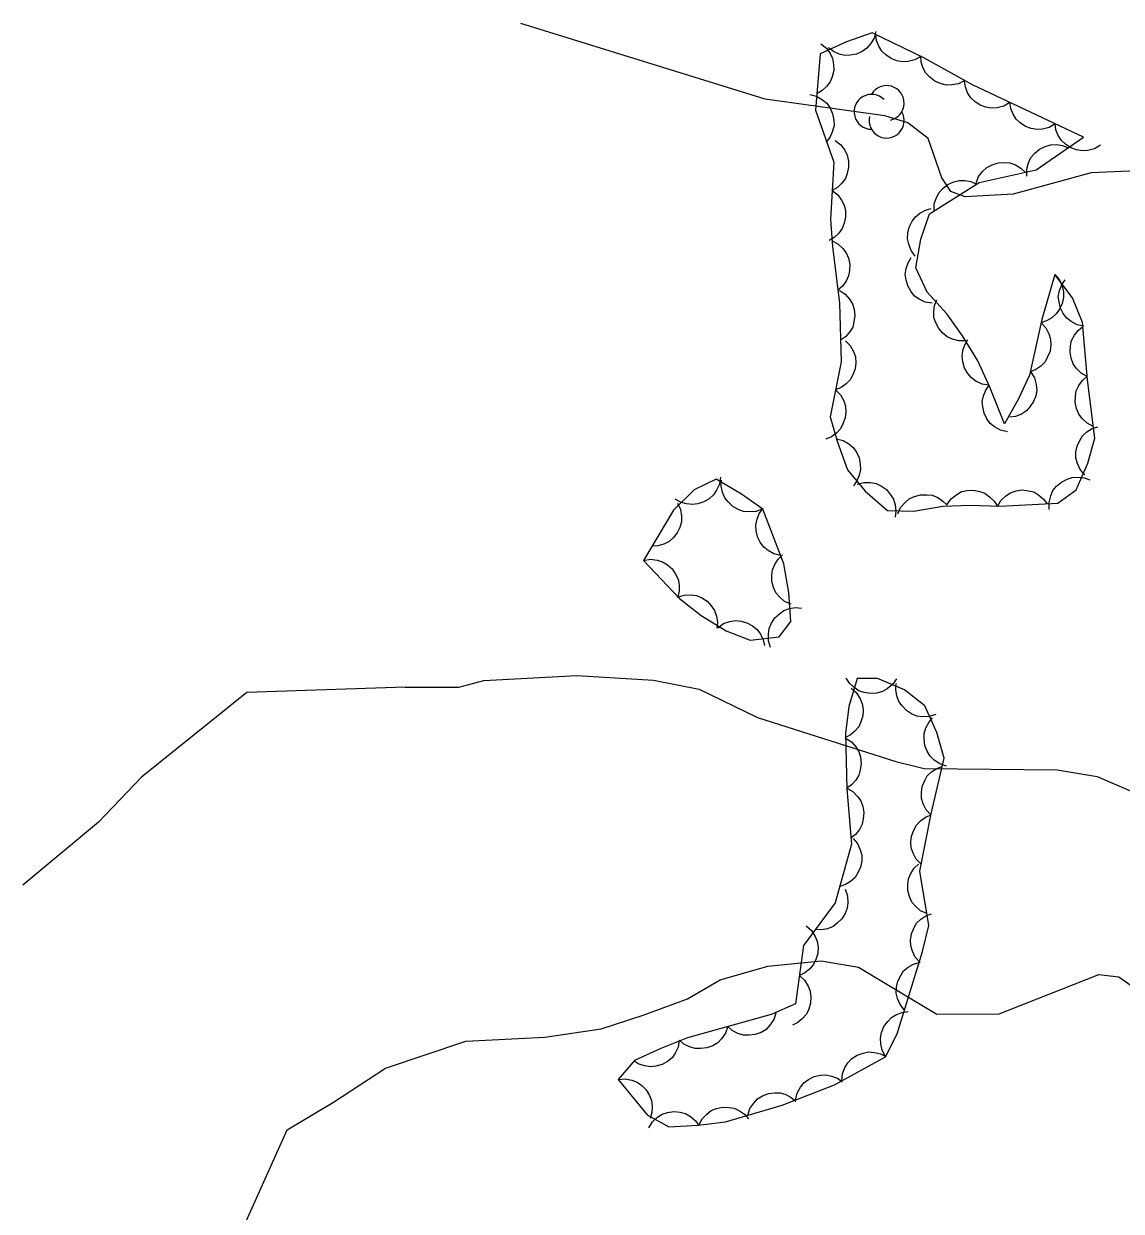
# Model space of a CAD drawing. Extents: x 336540 to 340074, y 5572036 to 5573747.
# Drawn here: x 336768.7 to 336834.4, y 5572885.3 to 5572956.3 of the extents above; entities that cross this region are included whole.
import ezdxf

# ---------------------------------------------------------------- set-up
doc = ezdxf.new("R2010")
doc.units = 0
doc.layers.add('Niveau 2', color=7, linetype='Continuous')
doc.layers.add('Niveau 44', color=7, linetype='Continuous')

msp = doc.modelspace()

# ---------------------------------------------------------------- linework, layer by layer
at = {"layer": 'Niveau 2'}
for points in [[(336813.05, 5572951.83), (336798.42, 5572956.35)], [(336835.75, 5572947.56), (336832.55, 5572947.41), (336827.89, 5572946.13), (336825.01, 5572945.98), (336824.15, 5572946.29), (336823.61, 5572947.11), (336822.8, 5572949.46), (336821.58, 5572950.4), (336820.21, 5572950.83), (336813.05, 5572951.83)], [(336791.5, 5572916.63), (336782.04, 5572916.31), (336775.73, 5572911.24), (336773.15, 5572908.55), (336768.62, 5572904.77)], [(336791.5, 5572916.63), (336794.72, 5572916.62), (336796.22, 5572917.03), (336801.78, 5572917.32), (336806.37, 5572917.05), (336809.1, 5572916.51), (336812.58, 5572914.82), (336820.86, 5572912.19), (336822.56, 5572911.76), (336830.53, 5572911.68), (336832.91, 5572911.29), (336835.68, 5572910.08), (336840.8, 5572909.14), (336846.67, 5572907.08), (336848.72, 5572906.85), (336851.65, 5572905.81), (336854.55, 5572904.94), (336861.91, 5572903.64), (336869.85, 5572904.03), (336876.45, 5572900.82), (336879, 5572900.26), (336889.69, 5572899.97), (336892.58, 5572899.26), (336901.05, 5572895.97)], [(336780.95, 5572882.35), (336784.44, 5572890.14), (336787.22, 5572891.8), (336790.32, 5572893.83), (336795.14, 5572895.45), (336799.87, 5572895.69), (336803.24, 5572896.19), (336805.74, 5572897), (336808.4, 5572897.98), (336810.35, 5572899.11), (336813.21, 5572899.94), (336816.39, 5572900.26), (336818.63, 5572899.87), (336823.32, 5572897.05), (336827.05, 5572897.08), (336833.02, 5572899.43), (336834.22, 5572899.3), (336835.08, 5572898.68)]]:
    msp.add_lwpolyline(points, dxfattribs=at)
at = {"layer": 'Niveau 44'}
for points in [[(336830.39, 5572941.32), (336829.6, 5572938.63), (336828.86, 5572935.3), (336828.2, 5572933.89), (336827.36, 5572932.38), (336826.5, 5572934.58), (336825.77, 5572936.16), (336824.85, 5572937.65), (336823.91, 5572938.97), (336822.74, 5572940.27), (336822.07, 5572941.72), (336822.37, 5572943.44), (336822.88, 5572944.96), (336825.85, 5572946.84), (336829.26, 5572947.6), (336832.1, 5572949.54), (336825.46, 5572952.67), (336822.54, 5572954.29), (336819.46, 5572955.8), (336817.91, 5572955.26), (336816.33, 5572954.54), (336816.05, 5572951.17), (336817.16, 5572948.05), (336816.95, 5572944.62), (336817.07, 5572943), (336817.5, 5572939.62), (336817.6, 5572936.11), (336816.94, 5572932.8), (336817.38, 5572931.29), (336817.98, 5572929.64), (336819.04, 5572928.35), (336820.36, 5572927.21), (336821.94, 5572927.17), (336823.67, 5572927.47), (336825.33, 5572927.53), (336827.08, 5572927.46), (336830.56, 5572927.64), (336831.65, 5572928.43), (336832.36, 5572930.03), (336832.77, 5572931.53), (336832.33, 5572935.02), (336832.03, 5572938.46), (336831.43, 5572939.93), (336830.39, 5572941.32)], [(336819.67, 5572955.87), (336819.57, 5572955.47), (336819.35, 5572955.13), (336819.14, 5572954.87), (336818.85, 5572954.67), (336818.52, 5572954.52), (336818.14, 5572954.46), (336817.81, 5572954.44), (336817.47, 5572954.52), (336817.13, 5572954.67), (336816.84, 5572954.89)], [(336816.38, 5572955.14), (336816.71, 5572954.88), (336816.93, 5572954.55), (336817.08, 5572954.25), (336817.14, 5572953.9), (336817.15, 5572953.53), (336817.05, 5572953.16), (336816.94, 5572952.86), (336816.72, 5572952.58), (336816.45, 5572952.33), (336816.13, 5572952.15)], [(336822.36, 5572954.38), (336822, 5572954.17), (336821.6, 5572954.08), (336821.27, 5572954.05), (336820.93, 5572954.12), (336820.58, 5572954.25), (336820.27, 5572954.48), (336820.03, 5572954.69), (336819.85, 5572955), (336819.71, 5572955.34), (336819.66, 5572955.7)], [(336824.99, 5572952.93), (336824.61, 5572952.74), (336824.21, 5572952.67), (336823.88, 5572952.66), (336823.54, 5572952.75), (336823.2, 5572952.9), (336822.91, 5572953.14), (336822.67, 5572953.37), (336822.51, 5572953.68), (336822.39, 5572954.03), (336822.36, 5572954.39)], [(336827.68, 5572951.62), (336827.32, 5572951.41), (336826.93, 5572951.31), (336826.6, 5572951.28), (336826.25, 5572951.34), (336825.91, 5572951.47), (336825.59, 5572951.69), (336825.35, 5572951.9), (336825.16, 5572952.2), (336825.03, 5572952.55), (336824.97, 5572952.9)], [(336815.72, 5572952.1), (336816.12, 5572952), (336816.47, 5572951.78), (336816.73, 5572951.58), (336816.93, 5572951.29), (336817.08, 5572950.95), (336817.15, 5572950.57), (336817.17, 5572950.25), (336817.08, 5572949.9), (336816.94, 5572949.56), (336816.72, 5572949.27)], [(336830.4, 5572950.34), (336830.04, 5572950.13), (336829.64, 5572950.03), (336829.31, 5572950), (336828.97, 5572950.06), (336828.62, 5572950.19), (336828.31, 5572950.41), (336828.06, 5572950.62), (336827.88, 5572950.92), (336827.74, 5572951.27), (336827.68, 5572951.62)], [(336833.11, 5572949.06), (336832.75, 5572948.85), (336832.36, 5572948.75), (336832.03, 5572948.72), (336831.68, 5572948.78), (336831.34, 5572948.91), (336831.02, 5572949.13), (336830.77, 5572949.34), (336830.59, 5572949.64), (336830.45, 5572949.99), (336830.4, 5572950.34)], [(336817.24, 5572949.35), (336817.57, 5572949.09), (336817.81, 5572948.76), (336817.96, 5572948.47), (336818.03, 5572948.12), (336818.04, 5572947.75), (336817.95, 5572947.38), (336817.85, 5572947.07), (336817.63, 5572946.79), (336817.37, 5572946.54), (336817.06, 5572946.35)], [(336828.7, 5572947.22), (336828.7, 5572947.64), (336828.81, 5572948.02), (336828.95, 5572948.33), (336829.18, 5572948.59), (336829.47, 5572948.83), (336829.81, 5572948.99), (336830.12, 5572949.09), (336830.48, 5572949.1), (336830.84, 5572949.04), (336831.18, 5572948.91)], [(336825.67, 5572946.8), (336825.82, 5572947.19), (336826.08, 5572947.51), (336826.31, 5572947.74), (336826.63, 5572947.9), (336826.98, 5572948.01), (336827.36, 5572948.03), (336827.69, 5572948.01), (336828.02, 5572947.89), (336828.34, 5572947.7), (336828.6, 5572947.45)], [(336823.16, 5572945.14), (336823.17, 5572945.55), (336823.3, 5572945.94), (336823.45, 5572946.24), (336823.69, 5572946.49), (336823.98, 5572946.72), (336824.34, 5572946.87), (336824.65, 5572946.96), (336825, 5572946.95), (336825.36, 5572946.89), (336825.69, 5572946.74)], [(336817.06, 5572946.35), (336817.39, 5572946.1), (336817.62, 5572945.77), (336817.78, 5572945.47), (336817.85, 5572945.13), (336817.86, 5572944.76), (336817.77, 5572944.39), (336817.66, 5572944.08), (336817.45, 5572943.8), (336817.18, 5572943.54), (336816.87, 5572943.36)], [(336822.03, 5572942.43), (336821.78, 5572942.76), (336821.64, 5572943.14), (336821.56, 5572943.46), (336821.58, 5572943.82), (336821.67, 5572944.17), (336821.85, 5572944.51), (336822.04, 5572944.78), (336822.31, 5572945), (336822.64, 5572945.18), (336822.99, 5572945.27)], [(336817.02, 5572943.36), (336817.4, 5572943.17), (336817.69, 5572942.89), (336817.9, 5572942.63), (336818.03, 5572942.3), (336818.11, 5572941.94), (336818.09, 5572941.56), (336818.04, 5572941.24), (336817.89, 5572940.92), (336817.67, 5572940.62), (336817.4, 5572940.38)], [(336823.04, 5572939.61), (336822.63, 5572939.68), (336822.27, 5572939.86), (336821.99, 5572940.04), (336821.77, 5572940.32), (336821.58, 5572940.64), (336821.48, 5572941.01), (336821.43, 5572941.33), (336821.48, 5572941.68), (336821.6, 5572942.03), (336821.78, 5572942.34)], [(336830.39, 5572941.32), (336830.66, 5572941), (336830.81, 5572940.62), (336830.9, 5572940.3), (336830.89, 5572939.95), (336830.82, 5572939.59), (336830.65, 5572939.25), (336830.47, 5572938.97), (336830.21, 5572938.74), (336829.89, 5572938.55), (336829.54, 5572938.44)], [(336832.12, 5572938.23), (336831.72, 5572938.31), (336831.36, 5572938.51), (336831.09, 5572938.71), (336830.88, 5572938.99), (336830.71, 5572939.31), (336830.63, 5572939.69), (336830.59, 5572940.01), (336830.66, 5572940.36), (336830.79, 5572940.71), (336830.99, 5572941)], [(336817.48, 5572940.39), (336817.83, 5572940.16), (336818.1, 5572939.85), (336818.28, 5572939.58), (336818.38, 5572939.24), (336818.42, 5572938.87), (336818.36, 5572938.49), (336818.29, 5572938.18), (336818.1, 5572937.88), (336817.86, 5572937.6), (336817.56, 5572937.39)], [(336825.05, 5572937.36), (336824.64, 5572937.35), (336824.25, 5572937.46), (336823.94, 5572937.59), (336823.67, 5572937.82), (336823.43, 5572938.1), (336823.26, 5572938.44), (336823.15, 5572938.75), (336823.14, 5572939.1), (336823.19, 5572939.47), (336823.31, 5572939.81)], [(336829.56, 5572938.44), (336829.84, 5572938.13), (336830.03, 5572937.77), (336830.13, 5572937.46), (336830.15, 5572937.11), (336830.1, 5572936.74), (336829.95, 5572936.39), (336829.8, 5572936.1), (336829.55, 5572935.85), (336829.24, 5572935.64), (336828.91, 5572935.51)], [(336832.31, 5572935.22), (336831.95, 5572935.42), (336831.66, 5572935.72), (336831.47, 5572935.98), (336831.35, 5572936.31), (336831.29, 5572936.68), (336831.32, 5572937.06), (336831.38, 5572937.38), (336831.55, 5572937.69), (336831.77, 5572937.98), (336832.05, 5572938.21)], [(336817.85, 5572937.36), (336818.14, 5572937.07), (336818.33, 5572936.71), (336818.45, 5572936.4), (336818.47, 5572936.05), (336818.43, 5572935.68), (336818.29, 5572935.32), (336818.14, 5572935.03), (336817.9, 5572934.78), (336817.6, 5572934.56), (336817.26, 5572934.42)], [(336826.44, 5572934.71), (336826.03, 5572934.77), (336825.66, 5572934.95), (336825.39, 5572935.14), (336825.17, 5572935.41), (336824.98, 5572935.73), (336824.88, 5572936.1), (336824.83, 5572936.42), (336824.88, 5572936.77), (336825, 5572937.12), (336825.18, 5572937.43)], [(336828.95, 5572935.49), (336829.17, 5572935.14), (336829.26, 5572934.74), (336829.3, 5572934.41), (336829.24, 5572934.07), (336829.11, 5572933.72), (336828.89, 5572933.4), (336828.68, 5572933.16), (336828.38, 5572932.97), (336828.03, 5572932.83), (336827.68, 5572932.78)], [(336832.68, 5572932.24), (336832.31, 5572932.43), (336832.01, 5572932.71), (336831.81, 5572932.97), (336831.68, 5572933.3), (336831.6, 5572933.66), (336831.61, 5572934.04), (336831.66, 5572934.37), (336831.82, 5572934.68), (336832.03, 5572934.98), (336832.3, 5572935.22)], [(336817.26, 5572934.42), (336817.56, 5572934.12), (336817.75, 5572933.76), (336817.86, 5572933.45), (336817.88, 5572933.1), (336817.84, 5572932.74), (336817.7, 5572932.38), (336817.56, 5572932.09), (336817.31, 5572931.84), (336817.01, 5572931.62), (336816.68, 5572931.48)], [(336827.54, 5572931.91), (336827.13, 5572932.01), (336826.78, 5572932.21), (336826.52, 5572932.41), (336826.31, 5572932.69), (336826.15, 5572933.02), (336826.07, 5572933.4), (336826.04, 5572933.72), (336826.11, 5572934.07), (336826.25, 5572934.41), (336826.45, 5572934.71)], [(336832.17, 5572929.33), (336831.9, 5572929.65), (336831.73, 5572930.02), (336831.64, 5572930.34), (336831.64, 5572930.69), (336831.71, 5572931.05), (336831.87, 5572931.4), (336832.04, 5572931.68), (336832.3, 5572931.91), (336832.62, 5572932.11), (336832.96, 5572932.22)], [(336817.3, 5572931.5), (336817.71, 5572931.4), (336818.06, 5572931.19), (336818.31, 5572930.98), (336818.52, 5572930.7), (336818.67, 5572930.36), (336818.74, 5572929.98), (336818.76, 5572929.66), (336818.68, 5572929.32), (336818.54, 5572928.97), (336818.33, 5572928.68)], [(336805.77, 5572924.22), (336807.92, 5572921.93), (336809.21, 5572920.91), (336810.71, 5572920), (336812.15, 5572919.45), (336813.88, 5572919.65), (336814.59, 5572920.55), (336814.47, 5572922.3), (336814.17, 5572924.01), (336812.91, 5572927.29), (336811.63, 5572928.18), (336810.12, 5572929.07), (336808.79, 5572928.43), (336807.56, 5572927.23), (336805.77, 5572924.22)], [(336810.38, 5572929.19), (336810.32, 5572928.78), (336810.14, 5572928.41), (336809.96, 5572928.14), (336809.7, 5572927.91), (336809.38, 5572927.72), (336809.01, 5572927.61), (336808.69, 5572927.56), (336808.34, 5572927.6), (336807.98, 5572927.71), (336807.67, 5572927.89)], [(336812.89, 5572927.31), (336812.5, 5572927.15), (336812.09, 5572927.12), (336811.76, 5572927.14), (336811.43, 5572927.26), (336811.11, 5572927.45), (336810.84, 5572927.72), (336810.63, 5572927.97), (336810.5, 5572928.3), (336810.42, 5572928.66), (336810.43, 5572929.02)], [(336818.55, 5572928.78), (336818.95, 5572928.88), (336819.36, 5572928.87), (336819.68, 5572928.82), (336820, 5572928.66), (336820.3, 5572928.45), (336820.54, 5572928.15), (336820.72, 5572927.88), (336820.82, 5572927.54), (336820.86, 5572927.17), (336820.82, 5572926.81)], [(336830.05, 5572927.27), (336830.04, 5572927.69), (336830.14, 5572928.08), (336830.27, 5572928.39), (336830.49, 5572928.66), (336830.77, 5572928.9), (336831.12, 5572929.07), (336831.42, 5572929.18), (336831.77, 5572929.2), (336832.14, 5572929.15), (336832.48, 5572929.03)], [(336820.98, 5572927), (336821.15, 5572927.38), (336821.42, 5572927.69), (336821.67, 5572927.91), (336821.99, 5572928.05), (336822.34, 5572928.15), (336822.73, 5572928.15), (336823.05, 5572928.12), (336823.37, 5572927.98), (336823.68, 5572927.77), (336823.93, 5572927.52)], [(336823.94, 5572927.59), (336824.19, 5572927.92), (336824.51, 5572928.17), (336824.8, 5572928.33), (336825.14, 5572928.4), (336825.51, 5572928.42), (336825.89, 5572928.34), (336826.2, 5572928.24), (336826.48, 5572928.03), (336826.75, 5572927.77), (336826.94, 5572927.47)], [(336826.94, 5572927.45), (336827.15, 5572927.81), (336827.45, 5572928.08), (336827.73, 5572928.27), (336828.06, 5572928.38), (336828.43, 5572928.43), (336828.81, 5572928.38), (336829.13, 5572928.31), (336829.43, 5572928.13), (336829.71, 5572927.89), (336829.93, 5572927.61)], [(336807.81, 5572927.64), (336807.98, 5572927.26), (336808.04, 5572926.86), (336808.05, 5572926.53), (336807.95, 5572926.19), (336807.79, 5572925.86), (336807.54, 5572925.57), (336807.3, 5572925.34), (336806.99, 5572925.19), (336806.63, 5572925.08), (336806.27, 5572925.06)], [(336813.98, 5572924.51), (336813.57, 5572924.61), (336813.22, 5572924.81), (336812.96, 5572925.01), (336812.75, 5572925.3), (336812.59, 5572925.63), (336812.51, 5572926.01), (336812.48, 5572926.33), (336812.56, 5572926.68), (336812.69, 5572927.02), (336812.9, 5572927.31)], [(336814.6, 5572921.59), (336814.21, 5572921.76), (336813.91, 5572922.03), (336813.69, 5572922.27), (336813.54, 5572922.59), (336813.45, 5572922.95), (336813.44, 5572923.33), (336813.48, 5572923.66), (336813.62, 5572923.98), (336813.82, 5572924.29), (336814.08, 5572924.54)], [(336805.77, 5572924.22), (336806.18, 5572924.29), (336806.59, 5572924.23), (336806.9, 5572924.14), (336807.2, 5572923.96), (336807.48, 5572923.71), (336807.69, 5572923.39), (336807.84, 5572923.1), (336807.9, 5572922.75), (336807.9, 5572922.38), (336807.82, 5572922.03)], [(336807.81, 5572922.02), (336808.21, 5572922.14), (336808.61, 5572922.15), (336808.94, 5572922.11), (336809.26, 5572921.97), (336809.57, 5572921.77), (336809.83, 5572921.48), (336810.02, 5572921.22), (336810.13, 5572920.88), (336810.19, 5572920.52), (336810.16, 5572920.16)], [(336813.37, 5572919), (336813.24, 5572919.4), (336813.24, 5572919.81), (336813.28, 5572920.14), (336813.42, 5572920.46), (336813.62, 5572920.77), (336813.9, 5572921.02), (336814.17, 5572921.22), (336814.5, 5572921.33), (336814.87, 5572921.39), (336815.23, 5572921.36)], [(336810.21, 5572920.19), (336810.55, 5572920.43), (336810.93, 5572920.56), (336811.26, 5572920.62), (336811.61, 5572920.58), (336811.96, 5572920.48), (336812.29, 5572920.29), (336812.56, 5572920.09), (336812.76, 5572919.81), (336812.93, 5572919.47), (336813.01, 5572919.12)], [(336804.26, 5572893.14), (336805.99, 5572891.04), (336807.29, 5572890.32), (336809.04, 5572890.41), (336810.68, 5572890.62), (336814.06, 5572891.61), (336817.19, 5572892.83), (336820.24, 5572894.51), (336820.94, 5572895.89), (336822.47, 5572900.8), (336822.84, 5572902.36), (336822.3, 5572905.61), (336822.99, 5572909.05), (336823.76, 5572912.38), (336823.32, 5572913.92), (336822.6, 5572915.51), (336821.38, 5572916.46), (336819.76, 5572917.14), (336818.55, 5572917.15), (336818.06, 5572915.48), (336817.85, 5572913.86), (336817.93, 5572910.54), (336818.21, 5572907.24), (336817.24, 5572903.73), (336815.35, 5572901.17), (336814.86, 5572897.67), (336813.4, 5572897.04), (336808.4, 5572895.64), (336806.81, 5572895), (336805.22, 5572894.28), (336804.26, 5572893.14)], [(336820.9, 5572917.13), (336820.66, 5572916.79), (336820.35, 5572916.53), (336820.06, 5572916.36), (336819.72, 5572916.28), (336819.35, 5572916.25), (336818.98, 5572916.31), (336818.66, 5572916.41), (336818.37, 5572916.6), (336818.1, 5572916.86), (336817.9, 5572917.16)], [(336823.26, 5572915), (336822.86, 5572914.87), (336822.46, 5572914.86), (336822.13, 5572914.9), (336821.81, 5572915.03), (336821.5, 5572915.23), (336821.24, 5572915.52), (336821.04, 5572915.78), (336820.93, 5572916.11), (336820.87, 5572916.48), (336820.89, 5572916.84)], [(336818.2, 5572916.56), (336818.51, 5572916.29), (336818.73, 5572915.94), (336818.86, 5572915.64), (336818.91, 5572915.29), (336818.89, 5572914.92), (336818.78, 5572914.55), (336818.65, 5572914.25), (336818.42, 5572913.99), (336818.14, 5572913.75), (336817.81, 5572913.59)], [(336823.89, 5572911.91), (336823.5, 5572912.04), (336823.16, 5572912.27), (336822.92, 5572912.5), (336822.74, 5572912.8), (336822.61, 5572913.14), (336822.57, 5572913.52), (336822.57, 5572913.85), (336822.67, 5572914.19), (336822.84, 5572914.52), (336823.07, 5572914.79)], [(336817.86, 5572913.58), (336818.21, 5572913.36), (336818.47, 5572913.05), (336818.65, 5572912.77), (336818.75, 5572912.43), (336818.79, 5572912.07), (336818.73, 5572911.69), (336818.65, 5572911.37), (336818.47, 5572911.07), (336818.22, 5572910.79), (336817.93, 5572910.59)], [(336822.97, 5572908.98), (336822.69, 5572909.29), (336822.51, 5572909.65), (336822.41, 5572909.96), (336822.4, 5572910.32), (336822.45, 5572910.68), (336822.6, 5572911.04), (336822.75, 5572911.32), (336823.01, 5572911.56), (336823.31, 5572911.77), (336823.65, 5572911.9)], [(336817.93, 5572910.59), (336818.29, 5572910.38), (336818.57, 5572910.09), (336818.77, 5572909.82), (336818.89, 5572909.49), (336818.95, 5572909.13), (336818.92, 5572908.74), (336818.86, 5572908.42), (336818.69, 5572908.12), (336818.46, 5572907.82), (336818.18, 5572907.6)], [(336822.39, 5572906.04), (336822.09, 5572906.33), (336821.9, 5572906.7), (336821.79, 5572907.01), (336821.77, 5572907.36), (336821.81, 5572907.72), (336821.95, 5572908.08), (336822.1, 5572908.37), (336822.34, 5572908.62), (336822.64, 5572908.84), (336822.98, 5572908.98)], [(336818.31, 5572907.58), (336818.58, 5572907.27), (336818.74, 5572906.89), (336818.83, 5572906.58), (336818.83, 5572906.22), (336818.76, 5572905.86), (336818.6, 5572905.51), (336818.43, 5572905.24), (336818.16, 5572905), (336817.85, 5572904.81), (336817.51, 5572904.69)], [(336822.72, 5572903.08), (336822.34, 5572903.25), (336822.04, 5572903.52), (336821.82, 5572903.77), (336821.68, 5572904.1), (336821.58, 5572904.45), (336821.59, 5572904.84), (336821.62, 5572905.16), (336821.76, 5572905.48), (336821.97, 5572905.79), (336822.23, 5572906.04)], [(336817.83, 5572904.53), (336817.97, 5572904.14), (336817.99, 5572903.73), (336817.96, 5572903.4), (336817.83, 5572903.08), (336817.64, 5572902.76), (336817.36, 5572902.5), (336817.11, 5572902.3), (336816.78, 5572902.17), (336816.41, 5572902.11), (336816.05, 5572902.12)], [(336822.32, 5572900.15), (336822.03, 5572900.46), (336821.86, 5572900.83), (336821.76, 5572901.14), (336821.75, 5572901.49), (336821.8, 5572901.86), (336821.95, 5572902.21), (336822.11, 5572902.5), (336822.36, 5572902.74), (336822.67, 5572902.94), (336823.01, 5572903.07)], [(336815.51, 5572902.34), (336815.82, 5572902.06), (336816.03, 5572901.71), (336816.16, 5572901.41), (336816.21, 5572901.06), (336816.19, 5572900.69), (336816.07, 5572900.32), (336815.94, 5572900.03), (336815.71, 5572899.76), (336815.42, 5572899.53), (336815.1, 5572899.37)], [(336821.38, 5572897.3), (336821.12, 5572897.63), (336820.97, 5572898), (336820.89, 5572898.32), (336820.9, 5572898.68), (336820.98, 5572899.04), (336821.16, 5572899.38), (336821.33, 5572899.65), (336821.61, 5572899.87), (336821.93, 5572900.06), (336822.27, 5572900.16)], [(336815.1, 5572899.37), (336815.41, 5572899.09), (336815.62, 5572898.74), (336815.75, 5572898.44), (336815.79, 5572898.09), (336815.77, 5572897.72), (336815.66, 5572897.35), (336815.53, 5572897.06), (336815.29, 5572896.79), (336815.01, 5572896.56), (336814.68, 5572896.4)], [(336813.69, 5572897.12), (336813.56, 5572896.73), (336813.33, 5572896.39), (336813.1, 5572896.15), (336812.8, 5572895.97), (336812.45, 5572895.84), (336812.07, 5572895.8), (336811.75, 5572895.8), (336811.41, 5572895.91), (336811.08, 5572896.08), (336810.81, 5572896.31)], [(336820.25, 5572894.53), (336820.05, 5572894.9), (336819.96, 5572895.29), (336819.94, 5572895.62), (336820.01, 5572895.97), (336820.15, 5572896.31), (336820.38, 5572896.62), (336820.6, 5572896.86), (336820.9, 5572897.03), (336821.25, 5572897.16), (336821.61, 5572897.21)], [(336810.81, 5572896.31), (336810.67, 5572895.92), (336810.44, 5572895.59), (336810.21, 5572895.34), (336809.91, 5572895.17), (336809.56, 5572895.04), (336809.18, 5572895), (336808.86, 5572895), (336808.52, 5572895.1), (336808.19, 5572895.27), (336807.92, 5572895.5)], [(336807.91, 5572895.5), (336807.84, 5572895.09), (336807.66, 5572894.72), (336807.48, 5572894.45), (336807.2, 5572894.23), (336806.88, 5572894.05), (336806.51, 5572893.95), (336806.19, 5572893.9), (336805.84, 5572893.96), (336805.49, 5572894.07), (336805.18, 5572894.26)], [(336817.63, 5572893.07), (336817.67, 5572893.49), (336817.82, 5572893.87), (336817.99, 5572894.15), (336818.24, 5572894.4), (336818.55, 5572894.6), (336818.91, 5572894.73), (336819.23, 5572894.8), (336819.58, 5572894.77), (336819.94, 5572894.69), (336820.26, 5572894.52)], [(336804.26, 5572893.14), (336804.68, 5572893.18), (336805.07, 5572893.1), (336805.39, 5572892.99), (336805.67, 5572892.78), (336805.93, 5572892.52), (336806.12, 5572892.19), (336806.25, 5572891.89), (336806.29, 5572891.54), (336806.27, 5572891.17), (336806.17, 5572890.82)], [(336814.87, 5572891.92), (336814.96, 5572892.33), (336815.16, 5572892.68), (336815.36, 5572892.95), (336815.64, 5572893.15), (336815.98, 5572893.32), (336816.35, 5572893.4), (336816.68, 5572893.43), (336817.02, 5572893.35), (336817.37, 5572893.22), (336817.66, 5572893.01)], [(336812.01, 5572891.01), (336812.14, 5572891.41), (336812.37, 5572891.74), (336812.59, 5572891.99), (336812.89, 5572892.17), (336813.24, 5572892.3), (336813.62, 5572892.35), (336813.94, 5572892.35), (336814.28, 5572892.25), (336814.61, 5572892.08), (336814.89, 5572891.85)], [(336806.08, 5572890.26), (336806.3, 5572890.62), (336806.6, 5572890.89), (336806.88, 5572891.07), (336807.21, 5572891.18), (336807.58, 5572891.23), (336807.96, 5572891.19), (336808.28, 5572891.12), (336808.58, 5572890.94), (336808.86, 5572890.7), (336809.08, 5572890.41)], [(336809.08, 5572890.42), (336809.27, 5572890.79), (336809.55, 5572891.08), (336809.81, 5572891.29), (336810.13, 5572891.42), (336810.49, 5572891.5), (336810.88, 5572891.48), (336811.2, 5572891.44), (336811.52, 5572891.28), (336811.82, 5572891.07), (336812.06, 5572890.8)]]:
    msp.add_lwpolyline(points, dxfattribs=at)
for centre, start, end in [((336820.317, 5572951.587), 282.26917, 149.72625), ((336819.417, 5572951.064), 44.11536, 269.80395), ((336820.317, 5572950.541), 166.93686, 29.62122)]:
    msp.add_arc(centre, 1.046, start, end, dxfattribs=at)

doc.saveas('drawing.dxf')
